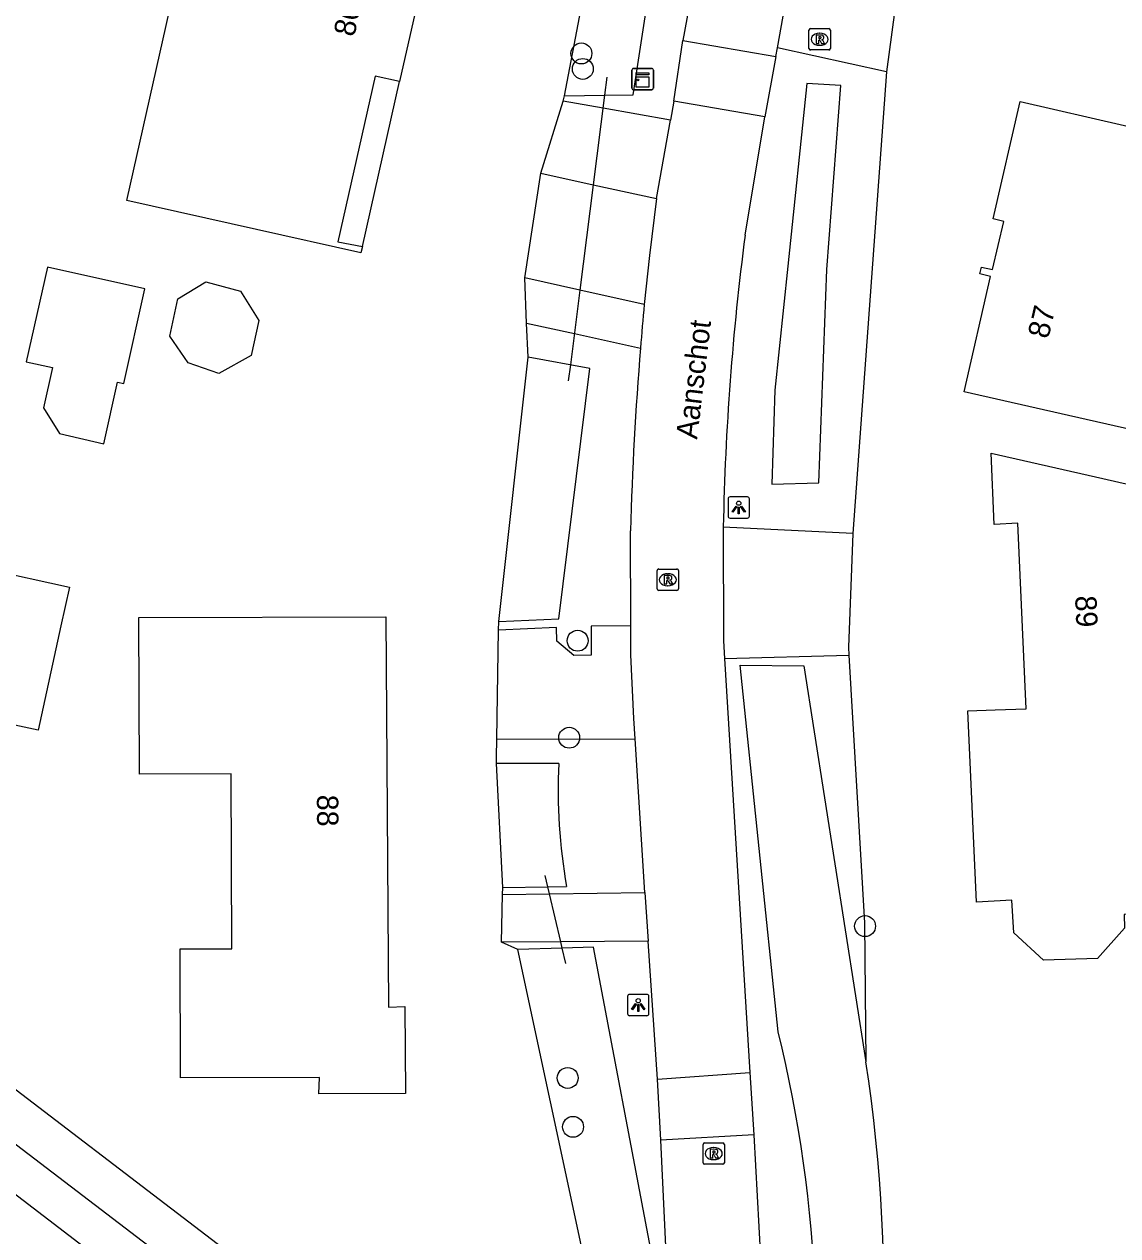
# Model space of a CAD drawing. Extents: x 159628 to 160723, y 388176 to 389416.
# Drawn here: x 160410.6 to 160461.7, y 388676.2 to 388732.9 of the extents above; entities that cross this region are included whole.
import ezdxf

# ---------------------------------------------------------------- set-up
doc = ezdxf.new("R2010")
doc.units = 0
for name, color, linetype in [('IMGEO_Berm_groen', 7, 'Continuous'), ('IMGEO_Boom', 7, 'Continuous'), ('IMGEO_Duiker', 7, 'Continuous'), ('IMGEO_Kast', 7, 'Continuous'), ('IMGEO_Lichtpunt', 7, 'Continuous'), ('IMGEO_Openbare_ruimte_label', 7, 'Continuous'), ('IMGEO_Pand', 7, 'Continuous'), ('IMGEO_Pand_nummerreeks', 7, 'Continuous'), ('IMGEO_Pand_overbouw', 7, 'Continuous'), ('IMGEO_Rijbaan_lokaal_gesloten', 7, 'Continuous'), ('IMGEO_Rijbaan_lokaal_open', 7, 'Continuous'), ('IMGEO_Rioolput', 7, 'Continuous'), ('IMGEO_Voetpad_halfverhard', 7, 'Continuous'), ('IMGEO_Voetpad_open', 7, 'Continuous'), ('IMGEO_Waterloop', 7, 'Continuous')]:
    doc.layers.add(name, color=color, linetype=linetype)

msp = doc.modelspace()

# ---------------------------------------------------------------- linework, layer by layer
at = {"layer": 'IMGEO_Berm_groen'}
for points in [[(160450.908, 388730.62), (160449.329, 388709.025)], [(160435.774, 388729.256), (160435.848, 388729.496)], [(160434.137, 388717.28), (160434.072, 388718.873)], [(160432.758, 388704.501), (160432.765, 388704.912)], [(160449.148, 388703.331), (160449.883, 388690.813), (160449.948, 388684.313)], [(160432.654, 388698.273), (160432.661, 388698.585), (160432.675, 388699.399)], [(160432.948, 388692.131), (160432.956, 388692.464)], [(160433.662, 388689.569), (160432.893, 388689.909)]]:
    msp.add_lwpolyline(points, dxfattribs=at)
at = {"layer": 'IMGEO_Boom'}
for centre in [(160436.633, 388731.484), (160436.699, 388730.759), (160436.457, 388704.01), (160436.062, 388699.472), (160449.905, 388690.659), (160435.992, 388683.554), (160436.242, 388681.267)]:
    msp.add_circle(centre, 0.489, dxfattribs=at)
at = {"layer": 'IMGEO_Duiker'}
for points in [[(160437.828, 388730.367), (160437.721, 388729.525), (160437.189, 388725.344), (160436.561, 388720.41), (160436.116, 388716.917), (160436.02, 388716.161)], [(160435.908, 388688.907), (160435.74, 388689.628), (160435.669, 388689.928), (160435.147, 388692.167), (160435.07, 388692.496), (160434.945, 388693.031)]]:
    msp.add_lwpolyline(points, dxfattribs=at)
at = {"layer": 'IMGEO_Kast'}
for p, q in [((160438.999, 388729.857), (160438.999, 388730.698)), ((160438.999, 388730.698), (160438.999, 388729.857)), ((160439.074, 388730.782), (160439.915, 388730.782)), ((160439.915, 388730.782), (160439.074, 388730.782)), ((160439.999, 388730.707), (160439.999, 388729.866)), ((160439.999, 388729.866), (160439.999, 388730.707)), ((160439.924, 388729.782), (160439.083, 388729.782)), ((160439.083, 388729.782), (160439.924, 388729.782))]:
    msp.add_line(p, q, dxfattribs=at)
for points in [[(160439.194, 388730.572), (160439.794, 388730.572), (160439.794, 388730.487), (160439.194, 388730.487), (160439.194, 388730.572)], [(160439.194, 388730.397), (160439.794, 388730.397), (160439.794, 388729.908), (160439.194, 388729.908), (160439.194, 388730.397)]]:
    msp.add_lwpolyline(points, dxfattribs=at)
msp.add_circle((160439.278, 388730.246), 0.0377, dxfattribs=at)
for centre, start, end in [((160439.077, 388730.704), 92.4484, 184.2845), ((160439.077, 388730.704), 92.4484, 184.2845), ((160439.921, 388730.704), 2.4484, 94.2845), ((160439.921, 388730.704), 2.4484, 94.2845), ((160439.077, 388729.86), 182.4484, 274.2845), ((160439.077, 388729.86), 182.4484, 274.2845), ((160439.921, 388729.86), 272.4484, 4.2845), ((160439.921, 388729.86), 272.4484, 4.2845)]:
    msp.add_arc(centre, 0.0779, start, end, dxfattribs=at)
at = {"layer": 'IMGEO_Lichtpunt'}
for p, q in [((160444.397, 388710.741), (160443.589, 388710.741)), ((160444.397, 388710.741), (160443.589, 388710.741)), ((160443.495, 388710.646), (160443.495, 388709.839)), ((160443.495, 388710.646), (160443.495, 388709.839)), ((160444.491, 388709.839), (160444.491, 388710.646)), ((160444.491, 388709.839), (160444.491, 388710.646)), ((160443.589, 388709.745), (160444.397, 388709.745)), ((160443.589, 388709.745), (160444.397, 388709.745)), ((160439.694, 388687.466), (160438.886, 388687.466)), ((160439.694, 388687.466), (160438.886, 388687.466)), ((160438.792, 388687.371), (160438.792, 388686.564)), ((160438.792, 388687.371), (160438.792, 388686.564)), ((160439.788, 388686.564), (160439.788, 388687.371)), ((160439.788, 388686.564), (160439.788, 388687.371)), ((160438.886, 388686.47), (160439.694, 388686.47)), ((160438.886, 388686.47), (160439.694, 388686.47))]:
    msp.add_line(p, q, dxfattribs=at)
for points in [[(160443.869, 388710.31), (160443.908, 388710.282), (160443.72, 388710.02), (160443.682, 388710.047), (160443.869, 388710.31)], [(160443.971, 388710.262), (160444.018, 388710.262), (160444.018, 388709.94), (160443.971, 388709.94), (160443.971, 388710.262)], [(160444.081, 388710.282), (160444.119, 388710.309), (160444.306, 388710.047), (160444.267, 388710.019), (160444.081, 388710.282)], [(160439.166, 388687.035), (160439.205, 388687.007), (160439.017, 388686.745), (160438.979, 388686.772), (160439.166, 388687.035)], [(160439.268, 388686.987), (160439.315, 388686.987), (160439.315, 388686.665), (160439.268, 388686.665), (160439.268, 388686.987)], [(160439.378, 388687.007), (160439.416, 388687.034), (160439.603, 388686.772), (160439.564, 388686.744), (160439.378, 388687.007)]]:
    msp.add_lwpolyline(points, dxfattribs=at)
for centre in [(160443.994, 388710.444), (160439.291, 388687.169)]:
    msp.add_circle(centre, 0.0994, dxfattribs=at)
for centre, start, end in [((160443.589, 388710.646), 90, 180), ((160443.589, 388710.646), 90, 180), ((160444.397, 388710.646), 0, 90), ((160444.397, 388710.646), 0, 90), ((160443.589, 388709.839), 180, 270), ((160443.589, 388709.839), 180, 270), ((160444.397, 388709.839), 270, 0), ((160444.397, 388709.839), 270, 360), ((160438.886, 388687.371), 90, 180), ((160438.886, 388687.371), 90, 180), ((160439.694, 388687.371), 0, 90), ((160439.694, 388687.371), 0, 90), ((160438.886, 388686.564), 180, 270), ((160438.886, 388686.564), 180, 270), ((160439.694, 388686.564), 270, 0), ((160439.694, 388686.564), 270, 360)]:
    msp.add_arc(centre, 0.0946, start, end, dxfattribs=at)
at = {"layer": 'IMGEO_Pand'}
for points in [[(160417.518, 388734.199), (160418.495, 388733.98), (160419.375, 388737.916), (160417.236, 388738.394), (160417.309, 388738.721), (160418.4, 388743.6), (160423.34, 388742.48), (160423.074, 388741.321), (160429.107, 388739.939), (160428.004, 388735.068), (160429.16, 388734.792), (160428.124, 388730.172), (160426.983, 388730.428), (160425.237, 388722.669), (160426.398, 388722.448), (160426.317, 388722.151), (160421.438, 388723.242), (160415.372, 388724.598), (160417.518, 388734.199)], [(160463.345, 388713.662), (160459.419, 388714.553), (160454.543, 388715.66), (160455.779, 388721.049), (160455.278, 388721.171), (160455.357, 388721.488), (160455.861, 388721.373), (160456.39, 388723.629), (160455.892, 388723.741), (160457.163, 388729.237), (160462.037, 388728.12), (160466.4, 388727.12), (160463.345, 388713.662)], [(160416.21, 388720.471), (160411.649, 388721.49), (160410.66, 388717.064), (160411.891, 388716.789), (160411.462, 388714.909), (160412.213, 388713.706), (160414.282, 388713.222), (160414.936, 388716.108), (160415.221, 388716.044), (160416.21, 388720.471)], [(160418.238, 388717.014), (160417.372, 388718.261), (160417.758, 388720.003), (160419.058, 388720.8), (160420.677, 388720.364), (160421.545, 388718.995), (160421.181, 388717.351), (160419.669, 388716.505), (160418.238, 388717.014)], [(160466.638, 388703.63), (160466.049, 388703.669), (160466.127, 388701.22), (160466.907, 388701.245), (160467.22, 388691.36), (160462.03, 388691.195), (160462.05, 388690.57), (160460.779, 388689.15), (160458.25, 388689.06), (160456.86, 388690.35), (160456.775, 388691.874), (160455.12, 388691.781), (160454.713, 388700.729), (160455.987, 388700.774), (160457.439, 388700.826), (160457.06, 388709.508), (160455.948, 388709.451), (160455.811, 388712.787), (160460.687, 388711.676), (160467.854, 388710.044), (160466.638, 388703.63)], [(160398.973, 388711.628), (160405.467, 388710.203), (160405.023, 388708.201), (160412.68, 388706.52), (160412.282, 388704.703), (160411.212, 388699.818), (160406.841, 388700.769), (160406.231, 388697.988), (160400.279, 388699.334), (160400.144, 388698.685), (160397.14, 388699.358), (160397.26, 388699.971), (160396.43, 388700.16), (160397.513, 388705.042), (160398.16, 388707.96), (160398.973, 388711.628)], [(160420.271, 388689.603), (160420.24, 388697.777), (160415.957, 388697.76), (160415.928, 388705.089), (160427.477, 388705.132), (160427.61, 388686.873), (160428.373, 388686.895), (160428.408, 388682.836), (160424.343, 388682.808), (160424.373, 388683.579), (160417.881, 388683.554), (160417.858, 388689.594), (160420.271, 388689.603)]]:
    msp.add_lwpolyline(points, dxfattribs=at)
at = {"layer": 'IMGEO_Pand_overbouw'}
msp.add_lwpolyline([(160428.124, 388730.172), (160426.983, 388730.428), (160425.237, 388722.669), (160426.398, 388722.448)], close=True, dxfattribs=at)
at = {"layer": 'IMGEO_Rijbaan_lokaal_gesloten'}
for points in [[(160443.467, 388743.157), (160443.381, 388742.905), (160441.386, 388732.092)], [(160445.802, 388731.748), (160447.154, 388739.257)], [(160445.735, 388731.338), (160445.802, 388731.748)], [(160440.962, 388729.253), (160440.802, 388728.358)], [(160440.147, 388724.69), (160440.802, 388728.358)], [(160444.292, 388722.987), (160445.221, 388728.515)], [(160440.147, 388724.69), (160439.812, 388722.035), (160439.575, 388719.741)], [(160438.944, 388704.705), (160438.923, 388709.147)], [(160443.269, 388709.327), (160443.28, 388704.012), (160443.331, 388703.183)], [(160439.154, 388699.416), (160439.094, 388700.373), (160438.95, 388703.351), (160438.944, 388704.705)], [(160443.331, 388703.183), (160444.519, 388683.814)], [(160439.604, 388692.239), (160439.154, 388699.416)], [(160439.604, 388692.239), (160439.756, 388689.957)], [(160440.19, 388683.506), (160439.756, 388689.957)], [(160401.747, 388684.537), (160433.224, 388660.44), (160434.926, 388659.154)], [(160444.698, 388680.896), (160445.005, 388675.155), (160445.222, 388666.537), (160445.268, 388664.098)], [(160440.762, 388672.054), (160440.357, 388680.648)]]:
    msp.add_lwpolyline(points, dxfattribs=at)
for centre, radius, start, end in [((160568.75, 388706.798), 125.506, 172.5888, 178.8454), ((160587.254, 388705.894), 148.327, 174.64345, 175.43404), ((160607.54, 388704.076), 168.693, 175.3668, 178.27725)]:
    msp.add_arc(centre, radius, start, end, dxfattribs=at)
at = {"layer": 'IMGEO_Rijbaan_lokaal_open'}
for points in [[(160440.962, 388729.253), (160441.386, 388732.092)], [(160441.386, 388732.092), (160445.735, 388731.338)], [(160445.735, 388731.338), (160445.221, 388728.515)], [(160445.221, 388728.515), (160440.962, 388729.253)], [(160440.19, 388683.506), (160444.519, 388683.814)], [(160440.357, 388680.648), (160440.19, 388683.506)], [(160444.519, 388683.814), (160444.698, 388680.896)], [(160444.698, 388680.896), (160440.357, 388680.648)]]:
    msp.add_lwpolyline(points, dxfattribs=at)
at = {"layer": 'IMGEO_Rioolput'}
for p, q in [((160447.28, 388731.719), (160447.28, 388732.571)), ((160447.355, 388732.645), (160448.207, 388732.645)), ((160447.768, 388732.425), (160447.793, 388732.425)), ((160448.281, 388732.571), (160448.281, 388731.719)), ((160447.791, 388731.865), (160447.766, 388731.865)), ((160448.207, 388731.645), (160447.355, 388731.645)), ((160440.249, 388707.365), (160441.101, 388707.365)), ((160440.174, 388706.439), (160440.174, 388707.291)), ((160440.662, 388707.145), (160440.687, 388707.145)), ((160441.175, 388707.291), (160441.175, 388706.439)), ((160441.101, 388706.365), (160440.249, 388706.365)), ((160440.685, 388706.585), (160440.66, 388706.585)), ((160442.323, 388679.592), (160442.323, 388680.444)), ((160442.398, 388680.518), (160443.25, 388680.518)), ((160442.811, 388680.298), (160442.836, 388680.298)), ((160443.324, 388680.444), (160443.324, 388679.592)), ((160442.834, 388679.738), (160442.809, 388679.738)), ((160443.25, 388679.518), (160442.398, 388679.518))]:
    msp.add_line(p, q, dxfattribs=at)
for points in [[(160447.28, 388731.719), (160447.28, 388732.571)], [(160447.355, 388732.645), (160448.207, 388732.645)], [(160447.869, 388732.343), (160447.617, 388732.345), (160447.617, 388731.945)], [(160447.795, 388732.264), (160447.741, 388732.264), (160447.741, 388732.183)], [(160448.281, 388732.571), (160448.281, 388731.719)], [(160447.617, 388731.945), (160447.741, 388731.945), (160447.741, 388732.107), (160447.752, 388732.107)], [(160447.741, 388732.183), (160447.793, 388732.183)], [(160447.799, 388732.078), (160447.87, 388731.945), (160448.01, 388731.945), (160447.945, 388732.071)], [(160448.207, 388731.645), (160447.355, 388731.645)], [(160440.249, 388707.365), (160441.101, 388707.365)], [(160440.174, 388706.439), (160440.174, 388707.291)], [(160440.763, 388707.063), (160440.511, 388707.065), (160440.511, 388706.665)], [(160440.511, 388706.665), (160440.635, 388706.665), (160440.635, 388706.827), (160440.646, 388706.827)], [(160440.689, 388706.984), (160440.635, 388706.984), (160440.635, 388706.903)], [(160440.635, 388706.903), (160440.687, 388706.903)], [(160440.693, 388706.798), (160440.764, 388706.665), (160440.904, 388706.665), (160440.839, 388706.791)], [(160441.175, 388707.291), (160441.175, 388706.439)], [(160441.101, 388706.365), (160440.249, 388706.365)], [(160442.323, 388679.592), (160442.323, 388680.444)], [(160442.398, 388680.518), (160443.25, 388680.518)], [(160442.912, 388680.216), (160442.66, 388680.218), (160442.66, 388679.818)], [(160442.838, 388680.137), (160442.784, 388680.137), (160442.784, 388680.056)], [(160443.324, 388680.444), (160443.324, 388679.592)], [(160442.66, 388679.818), (160442.784, 388679.818), (160442.784, 388679.98), (160442.795, 388679.98)], [(160442.784, 388680.056), (160442.836, 388680.056)], [(160442.842, 388679.951), (160442.913, 388679.818), (160443.053, 388679.818), (160442.988, 388679.944)], [(160443.25, 388679.518), (160442.398, 388679.518)]]:
    msp.add_lwpolyline(points, dxfattribs=at)
for centre, radius, start, end in [((160447.357, 388732.569), 0.0765, 91.552, 178.448), ((160447.357, 388732.569), 0.0765, 91.552, 178.448), ((160447.801, 388732.168), 0.0964, 77.0061, 93.1865), ((160447.815, 388732.225), 0.0378, 276.6634, 79.6772), ((160447.868, 388732.233), 0.109, 350.3612, 89.416), ((160448.205, 388732.569), 0.0765, 1.552, 88.448), ((160448.205, 388732.569), 0.0765, 1.552, 88.448), ((160447.357, 388731.721), 0.0765, 181.552, 268.448), ((160447.357, 388731.721), 0.0765, 181.552, 268.448), ((160447.751, 388732.054), 0.0533, 26.0293, 88.6989), ((160447.777, 388732.372), 0.19, 274.7715, 282.9687), ((160447.866, 388732.233), 0.112, 277.5842, 350.9817), ((160447.85, 388732.018), 0.108, 29.5134, 73.7905), ((160448.205, 388731.721), 0.0765, 271.552, 358.448), ((160448.205, 388731.721), 0.0765, 271.552, 358.448), ((160440.251, 388707.289), 0.0765, 91.552, 178.448), ((160440.251, 388707.289), 0.0765, 91.552, 178.448), ((160441.099, 388707.289), 0.0765, 1.552, 88.448), ((160441.099, 388707.289), 0.0765, 1.552, 88.448), ((160440.645, 388706.774), 0.0533, 26.0293, 88.6989), ((160440.671, 388707.092), 0.19, 274.7715, 282.9687), ((160440.695, 388706.888), 0.0964, 77.0061, 93.1865), ((160440.709, 388706.945), 0.0378, 276.6634, 79.6772), ((160440.762, 388706.953), 0.109, 350.3612, 89.416), ((160440.76, 388706.953), 0.112, 277.5842, 350.9817), ((160440.744, 388706.738), 0.108, 29.5134, 73.7905), ((160440.251, 388706.441), 0.0765, 181.552, 268.448), ((160440.251, 388706.441), 0.0765, 181.552, 268.448), ((160441.099, 388706.441), 0.0765, 271.552, 358.448), ((160441.099, 388706.441), 0.0765, 271.552, 358.448), ((160442.4, 388680.442), 0.0765, 91.552, 178.448), ((160442.4, 388680.442), 0.0765, 91.552, 178.448), ((160442.844, 388680.041), 0.0964, 77.0061, 93.1865), ((160442.858, 388680.098), 0.0378, 276.6634, 79.6772), ((160442.911, 388680.106), 0.109, 350.3612, 89.416), ((160443.248, 388680.442), 0.0765, 1.552, 88.448), ((160443.248, 388680.442), 0.0765, 1.552, 88.448), ((160442.4, 388679.594), 0.0765, 181.552, 268.448), ((160442.4, 388679.594), 0.0765, 181.552, 268.448), ((160442.794, 388679.927), 0.0533, 26.0293, 88.6989), ((160442.82, 388680.245), 0.19, 274.7715, 282.9687), ((160442.909, 388680.106), 0.112, 277.5842, 350.9817), ((160442.893, 388679.891), 0.108, 29.5134, 73.7905), ((160443.248, 388679.594), 0.0765, 271.552, 358.448), ((160443.248, 388679.594), 0.0765, 271.552, 358.448)]:
    msp.add_arc(centre, radius, start, end, dxfattribs=at)
for centre, major_axis, ratio, start_param, end_param in [((160447.767, 388732.145), (-0.387, 0.002), 0.722429, 4.712389, 7.853982), ((160447.792, 388732.145), (-0.39, 0.002), 0.717154, 1.570796, 4.712389), ((160440.661, 388706.865), (-0.387, 0.002), 0.722429, 4.712389, 7.853982), ((160440.686, 388706.865), (-0.39, 0.002), 0.717154, 1.570796, 4.712389), ((160442.81, 388680.018), (-0.387, 0.002), 0.722429, 4.712389, 7.853982), ((160442.835, 388680.018), (-0.39, 0.002), 0.717154, 1.570796, 4.712389)]:
    msp.add_ellipse(centre, major_axis=major_axis, ratio=ratio, start_param=start_param, end_param=end_param, dxfattribs=at)
at = {"layer": 'IMGEO_Voetpad_halfverhard'}
for points in [[(160434.735, 388725.886), (160435.774, 388729.256)], [(160440.802, 388728.358), (160437.644, 388728.922), (160435.774, 388729.256)], [(160434.072, 388718.873), (160433.987, 388720.982)], [(160434.072, 388718.873), (160436.303, 388718.383), (160439.398, 388717.702)]]:
    msp.add_lwpolyline(points, dxfattribs=at)
at = {"layer": 'IMGEO_Voetpad_open'}
for points in [[(160452.177, 388738.149), (160451.411, 388734.344), (160450.908, 388730.62)], [(160450.908, 388730.62), (160445.802, 388731.748)], [(160433.987, 388720.982), (160434.735, 388725.886)], [(160434.735, 388725.886), (160437.189, 388725.344), (160440.147, 388724.69)], [(160439.575, 388719.741), (160436.561, 388720.41), (160433.987, 388720.982)], [(160449.329, 388709.025), (160443.269, 388709.327)], [(160449.329, 388709.025), (160449.126, 388703.702), (160449.148, 388703.331)], [(160432.675, 388699.399), (160432.758, 388704.501)], [(160438.944, 388704.705), (160437.083, 388704.685), (160437.093, 388703.329), (160436.28, 388703.32), (160435.486, 388703.992), (160435.461, 388704.636), (160432.758, 388704.501)], [(160443.331, 388703.183), (160449.148, 388703.331)], [(160432.675, 388699.399), (160439.154, 388699.416)], [(160396.797, 388693.216), (160404.741, 388687.152), (160422.83, 388673.335), (160434.642, 388664.292), (160436.727, 388662.743)], [(160432.893, 388689.909), (160432.948, 388692.131)], [(160432.948, 388692.131), (160435.147, 388692.167), (160439.604, 388692.239)], [(160439.756, 388689.957), (160435.669, 388689.928), (160432.893, 388689.909)], [(160433.317, 388662.76), (160402.858, 388686.01)]]:
    msp.add_lwpolyline(points, dxfattribs=at)
at = {"layer": 'IMGEO_Waterloop'}
for points in [[(160435.848, 388729.496), (160438.137, 388741.543), (160438.297, 388742.385)], [(160435.848, 388729.496), (160437.721, 388729.525), (160439.058, 388729.546), (160440.82, 388741.027), (160440.983, 388741.875), (160438.297, 388742.385)], [(160448.12, 388721.369), (160448.77, 388729.977), (160447.182, 388730.081), (160446.298, 388721.532), (160445.689, 388715.724), (160445.55, 388711.333), (160447.739, 388711.397), (160448.12, 388721.369)], [(160432.765, 388704.912), (160434.137, 388717.28)], [(160432.765, 388704.912), (160435.584, 388705.028), (160437.033, 388716.748), (160434.137, 388717.28)], [(160445.843, 388685.714), (160444.055, 388702.861), (160447.04, 388702.831), (160449.948, 388684.313)], [(160432.956, 388692.464), (160432.654, 388698.273)], [(160435.571, 388698.264), (160432.654, 388698.273)], [(160432.956, 388692.464), (160435.07, 388692.496), (160435.934, 388692.509)], [(160437.367, 388668.657), (160438.998, 388668.552), (160440.143, 388668.479), (160439.869, 388675.616), (160437.204, 388689.67), (160435.74, 388689.628), (160433.662, 388689.569)], [(160437.367, 388668.657), (160436.714, 388675.312), (160433.662, 388689.569)]]:
    msp.add_lwpolyline(points, dxfattribs=at)
for centre, radius, start, end in [((160463.004, 388697.105), 27.458, 177.5817, 189.6367), ((160386.328, 388671.036), 61.298, 350.50207, 13.85431), ((160377.481, 388673.235), 73.309, 345.66707, 8.69143)]:
    msp.add_arc(centre, radius, start, end, dxfattribs=at)

# ---------------------------------------------------------------- texts
at = {"layer": 'IMGEO_Openbare_ruimte_label'}
msp.add_text('Aanschot', height=1, rotation=83.2232, dxfattribs=at).set_placement((160442.045, 388713.407))
at = {"layer": 'IMGEO_Pand_nummerreeks'}
for s, rotation, p in [('86', 77.3609, (160426.002, 388732.228)), ('87', 76.9508, (160458.476, 388718.099)), ('89', 272.4996, (160459.731, 388706.102)), ('88', 270.4173, (160424.258, 388696.801))]:
    msp.add_text(s, height=1, rotation=rotation, dxfattribs=at).set_placement(p)

doc.saveas('drawing.dxf')
